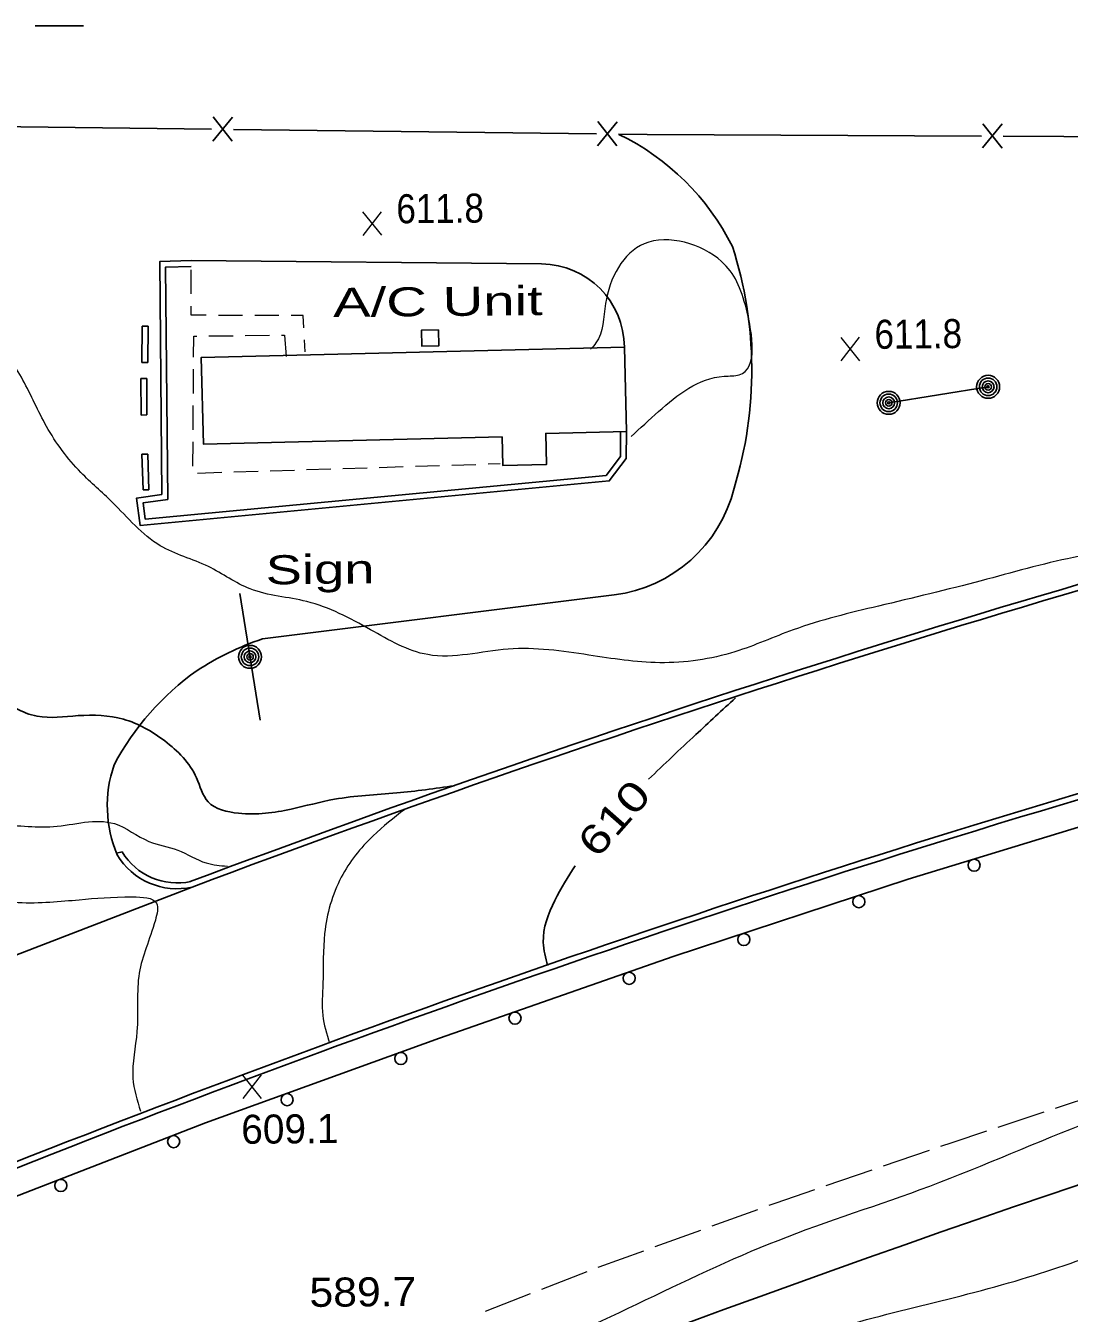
# Model space of a CAD drawing. Extents: x 2361708 to 2370558, y 6977955 to 6991887.
# Drawn here: x 2370009.4 to 2370181.8, y 6991285.1 to 6991497.8 of the extents above; entities that cross this region are included whole.
import ezdxf
from ezdxf.enums import TextEntityAlignment as Align

# ---------------------------------------------------------------- set-up
doc = ezdxf.new("R2010")
doc.units = 0
doc.header["$LTSCALE"] = 1.9
for name, color, linetype, lineweight in [('11', 7, 'Continuous', 25), ('12', 7, 'Continuous', 25), ('13', 7, 'Continuous', 13), ('17', 7, 'Continuous', 25), ('2', 7, 'Continuous', 25), ('20', 7, 'Continuous', 25), ('21', 7, 'Continuous', 25), ('23', 7, 'Continuous', 25), ('31', 7, 'Continuous', 13), ('35', 7, 'Continuous', 13), ('4', 7, 'Continuous', 25), ('8', 7, 'Continuous', 13)]:
    doc.layers.add(name, color=color, linetype=linetype, lineweight=lineweight)

msp = doc.modelspace()

# ---------------------------------------------------------------- linework, layer by layer
at = {"layer": '11'}
msp.add_lwpolyline([(2370108.281, 6991444.726), (2370038.394, 6991443.04), (2370038.73, 6991428.713), (2370088.081, 6991429.883), (2370088.196, 6991425.173), (2370095.425, 6991425.352), (2370095.296, 6991430.461), (2370108.634, 6991430.798)], close=True, dxfattribs=at)
at = {"layer": '12'}
msp.add_line((2370010.921, 6991497.821), (2370018.921, 6991497.838), dxfattribs=at)
at = {"layer": '13'}
for p, q in [((2370036.724, 6991453.515), (2370036.706, 6991457.515)), ((2370045.218, 6991449.966), (2370041.218, 6991449.978)), ((2370051.219, 6991449.953), (2370047.218, 6991449.965)), ((2370039.66, 6991446.572), (2370043.66, 6991446.62)), ((2370045.66, 6991446.639), (2370049.66, 6991446.688)), ((2370055.566, 6991443.934), (2370055.447, 6991445.933)), ((2370037.08, 6991437.058), (2370037.112, 6991441.058)), ((2370037.048, 6991431.057), (2370037.07, 6991435.057)), ((2370037.015, 6991425.056), (2370037.037, 6991429.057)), ((2370041.775, 6991423.981), (2370037.776, 6991423.853)), ((2370047.774, 6991424.169), (2370043.775, 6991424.04)), ((2370053.772, 6991424.366), (2370049.773, 6991424.238)), ((2370059.771, 6991424.553), (2370055.771, 6991424.425)), ((2370065.769, 6991424.74), (2370061.77, 6991424.612)), ((2370071.768, 6991424.927), (2370067.769, 6991424.799)), ((2370077.766, 6991425.114), (2370073.767, 6991424.986)), ((2370083.765, 6991425.301), (2370079.766, 6991425.173)), ((2370087.764, 6991425.419), (2370085.764, 6991425.36))]:
    msp.add_line(p, q, dxfattribs=at)
for points in [[(2370039.218, 6991449.989), (2370036.737, 6991449.995), (2370036.733, 6991451.515)], [(2370055.327, 6991447.932), (2370055.199, 6991449.951), (2370053.219, 6991449.952)], [(2370037.123, 6991443.058), (2370037.15, 6991446.549), (2370037.66, 6991446.553)], [(2370051.659, 6991446.707), (2370052.129, 6991446.711), (2370052.433, 6991443.204)]]:
    msp.add_lwpolyline(points, dxfattribs=at)
at = {"layer": '17'}
for p, q in [((2370040.273, 6991478.78), (2370043.526, 6991482.741)), ((2370043.474, 6991478.74), (2370040.325, 6991482.78)), ((2370103.864, 6991478.006), (2370107.116, 6991481.966)), ((2370107.064, 6991477.966), (2370103.916, 6991482.006)), ((2370167.48, 6991477.641), (2370170.703, 6991481.622)), ((2370170.681, 6991477.622), (2370167.502, 6991481.641)), ((2370043.696, 6991480.713), (2370103.696, 6991479.974))]:
    msp.add_line(p, q, dxfattribs=at)
for points in [[(2370170.892, 6991479.593), (2370200.975, 6991479.45), (2370227.946, 6991480.556), (2370227.928, 6991483.476)], [(2369980.096, 6991481.367), (2370008.6, 6991481.139), (2370040.095, 6991480.758)], [(2370107.296, 6991479.928), (2370112.067, 6991479.873), (2370167.292, 6991479.609)]]:
    msp.add_lwpolyline(points, dxfattribs=at)
at = {"layer": '2'}
for p, q in [((2370036.702, 6991459.035), (2370094.61, 6991458.476)), ((2370028.581, 6991442.197), (2370028.634, 6991448.218)), ((2370029.594, 6991448.207), (2370028.634, 6991448.218)), ((2370029.541, 6991442.186), (2370029.594, 6991448.207)), ((2370029.541, 6991442.186), (2370028.581, 6991442.197)), ((2370029.367, 6991439.534), (2370028.407, 6991439.525)), ((2370028.454, 6991433.505), (2370028.407, 6991439.525)), ((2370029.414, 6991433.514), (2370029.367, 6991439.534)), ((2370029.414, 6991433.514), (2370028.454, 6991433.505)), ((2370029.546, 6991427.046), (2370028.586, 6991427.016)), ((2370028.762, 6991421.128), (2370028.586, 6991427.016)), ((2370029.722, 6991421.157), (2370029.546, 6991427.046)), ((2370029.722, 6991421.157), (2370028.762, 6991421.128)), ((2370048.477, 6991396.504), (2370106.611, 6991403.768)), ((2370025.311, 6991361.332), (2370024.383, 6991361.103)), ((2370036.897, 6991355.492), (2369997.23, 6991340.184))]:
    msp.add_line(p, q, dxfattribs=at)
for points in [[(2370036.702, 6991459.035), (2370031.533, 6991458.876), (2370031.869, 6991420.377), (2370027.704, 6991419.788), (2370028.288, 6991415.253), (2370105.781, 6991422.621), (2370108.606, 6991426.328), (2370108.634, 6991430.798)], [(2370036.731, 6991458.075), (2370032.501, 6991457.945), (2370032.837, 6991419.546), (2370028.782, 6991418.968), (2370029.118, 6991416.301), (2370105.272, 6991423.536), (2370107.653, 6991426.659), (2370107.674, 6991430.809)]]:
    msp.add_lwpolyline(points, dxfattribs=at)
for centre, radius, start, end in [((2370089.744, 6991443.264), 40.635, 26.42309, 64.33004), ((2370062.804, 6991440.947), 66.533, 342.92097, 17.85441), ((2370094.48, 6991444.676), 13.801, 0.20676, 89.4625), ((2370768.598, 6989413.329), 2076.384, 104.40487, 110.64367), ((2370768.598, 6989413.329), 2075.424, 104.40487, 110.64367), ((2370941.966, 6988832.243), 2649.644, 101.85756, 107.11013), ((2370941.966, 6988832.243), 2648.684, 101.8587, 107.11013), ((2370103.647, 6991427.019), 23.439, 277.26543, 346.14827), ((2370063.202, 6991352.471), 46.43, 108.4909, 123.33699), ((2370063.43, 6991354.806), 44.629, 125.22874, 152.11293), ((2370043.744, 6991368.916), 20.885, 161.10262, 202.76538), ((2370898.475, 6989179.519), 2243.774, 102.55169, 112.92911), ((2370813.573, 6989271.904), 2191.678, 107.28377, 112.57137), ((2370813.573, 6989271.904), 2190.718, 107.28377, 112.57137), ((2370034.395, 6991366.769), 11.551, 210.91899, 282.50678), ((2370034.395, 6991366.769), 10.591, 210.91899, 282.50678)]:
    msp.add_arc(centre, radius, start, end, dxfattribs=at)
at = {"layer": '21'}
for p, q in [((2370168.386, 6991438.167), (2370151.961, 6991435.521)), ((2370048.115, 6991383.06), (2370044.775, 6991404.029))]:
    msp.add_line(p, q, dxfattribs=at)
for centre, radius in [((2370168.386, 6991438.167), 1.9), ((2370168.386, 6991438.167), 1.442), ((2370168.386, 6991438.167), 0.973), ((2370168.386, 6991438.167), 0.539), ((2370151.961, 6991435.521), 1.9), ((2370151.961, 6991435.521), 1.442), ((2370151.961, 6991435.521), 0.973), ((2370168.386, 6991438.167), 0.192), ((2370151.961, 6991435.521), 0.539), ((2370151.961, 6991435.521), 0.192), ((2370046.445, 6991393.545), 1.9), ((2370046.445, 6991393.545), 1.442), ((2370046.445, 6991393.545), 0.973), ((2370046.445, 6991393.545), 0.539), ((2370046.445, 6991393.545), 0.192)]:
    msp.add_circle(centre, radius, dxfattribs=at)
at = {"layer": '23'}
msp.add_lwpolyline([(2370077.592, 6991447.584), (2370074.772, 6991447.547), (2370074.808, 6991444.897), (2370077.627, 6991444.934)], close=True, dxfattribs=at)
at = {"layer": '31'}
for p, q in [((2370068.203, 6991463.216), (2370065.086, 6991467.066)), ((2370065.123, 6991463.186), (2370068.166, 6991467.095)), ((2370147.194, 6991442.476), (2370144.078, 6991446.326)), ((2370144.115, 6991442.447), (2370147.157, 6991446.356)), ((2370048.36, 6991320.579), (2370045.243, 6991324.43)), ((2370045.28, 6991320.55), (2370048.323, 6991324.459))]:
    msp.add_line(p, q, dxfattribs=at)
at = {"layer": '31', "lineweight": 25}
for points in [[(2369981.419, 6991419.107), (2369987.109, 6991409.681), (2369993.476, 6991404.791), (2369998.303, 6991400.817), (2369999.932, 6991396.832), (2370000.367, 6991393.146), (2370004.491, 6991387.425), (2370011.267, 6991383.729), (2370018.026, 6991383.824), (2370025.532, 6991383.235), (2370032.357, 6991379.64), (2370037.595, 6991373.549), (2370039.513, 6991369.587), (2370044.541, 6991367.705), (2370053.215, 6991368.378), (2370060.41, 6991370.007), (2370070.68, 6991371.044), (2370080.17, 6991372.235)], [(2370126.673, 6991386.778), (2370120.071, 6991380.685), (2370112.271, 6991373.31)], [(2370100.176, 6991359.015), (2370096.79, 6991353.302), (2370094.897, 6991346.363), (2370095.613, 6991342.54)], [(2370038.41, 6991233.3), (2370059.024, 6991242.417), (2370094.368, 6991252.714), (2370134.813, 6991263.989), (2370175.226, 6991276.465), (2370217.837, 6991290.241), (2370248.285, 6991297.971), (2370276.163, 6991304.557), (2370305.963, 6991308.891), (2370313.375, 6991310.861)]]:
    msp.add_spline(points, degree=3, dxfattribs=at)
at = {"layer": '35'}
for points in [[(2369931.73, 6991480.707), (2369931.125, 6991475.991), (2369930.808, 6991466.177), (2369930.198, 6991454.641), (2369929.501, 6991443.834), (2369930.052, 6991441.629), (2369936.743, 6991439.442), (2369941.676, 6991434.889), (2369940.362, 6991430.147), (2369940.289, 6991420.946), (2369942.842, 6991407.009), (2369944.587, 6991397.035), (2369947.212, 6991385.96), (2369953.101, 6991375.595), (2369959.509, 6991368.536), (2369965.627, 6991361.444), (2369970.443, 6991354.559), (2369974.317, 6991349.896), (2369981.831, 6991346.357), (2369990.204, 6991345.097), (2369996.924, 6991348.211), (2370000.237, 6991352.123), (2370008.11, 6991352.958), (2370018.216, 6991353.414), (2370027.002, 6991353.867), (2370030.992, 6991352.815), (2370030.799, 6991350.034), (2370028.132, 6991341.268), (2370027.764, 6991331.624), (2370027.087, 6991323.937), (2370028.359, 6991318.439)], [(2369949.945, 6991480.21), (2369948.844, 6991473.009), (2369948.338, 6991460.994), (2369947.573, 6991446.846), (2369947.736, 6991442.308), (2369951.066, 6991440.279), (2369957.723, 6991439.582), (2369958.351, 6991432.388), (2369960.79, 6991416.761), (2369964.943, 6991404.99), (2369968.971, 6991394.627), (2369974.337, 6991385.638), (2369981.699, 6991379.158), (2369991.352, 6991372.609), (2369999.377, 6991365.785), (2370004.388, 6991365.733), (2370013.96, 6991365.494), (2370024.037, 6991365.98), (2370029.725, 6991363.054), (2370034.488, 6991361.599), (2370039.219, 6991359.484), (2370042.694, 6991358.957)], [(2370260.421, 6991448.654), (2370259.183, 6991444.152), (2370258.707, 6991439.617), (2370250.597, 6991434.33), (2370243.809, 6991429.825), (2370237.177, 6991423.731), (2370222.118, 6991419.328), (2370206.466, 6991417.399), (2370194.67, 6991412.686), (2370182.486, 6991409.96), (2370167.241, 6991406.115), (2370150.28, 6991401.933), (2370136.177, 6991397.999), (2370126.561, 6991394.387), (2370114.118, 6991392.569), (2370102.405, 6991393.847), (2370089.095, 6991394.81), (2370075.803, 6991393.904), (2370066.334, 6991398.034), (2370055.828, 6991402.674), (2370046.478, 6991404.765), (2370039.553, 6991408.46), (2370031.59, 6991411.914), (2370023.691, 6991419.089), (2370018.494, 6991424.02), (2370012.811, 6991431.636), (2370008.918, 6991439.289), (2370004.639, 6991446.549), (2370001.019, 6991454.895), (2369998.192, 6991461.859), (2369996.504, 6991469.003), (2369995.847, 6991476.057), (2369996.002, 6991480.749)], [(2370109.402, 6991429.956), (2370113.952, 6991434.089), (2370124.747, 6991439.922), (2370127.265, 6991440.146), (2370128.442, 6991451.018), (2370124.337, 6991458.889), (2370111.578, 6991461.818), (2370105.162, 6991451.926), (2370103.594, 6991445.411), (2370102.714, 6991444.383)], [(2370071.996, 6991368.316), (2370066.768, 6991363.957), (2370061.513, 6991357.116), (2370058.761, 6991347.85), (2370058.48, 6991339.546), (2370058.45, 6991334.296), (2370059.574, 6991329.707)], [(2370254.312, 6991341.341), (2370238.824, 6991334.763), (2370216.506, 6991327.14), (2370185.432, 6991316.794), (2370158.673, 6991306.028), (2370133.628, 6991297.06), (2370110.287, 6991286.517), (2370087.412, 6991276.429), (2370070.381, 6991265.906), (2370068.261, 6991260.646), (2370071.971, 6991259.611), (2370079.643, 6991261.615), (2370101.287, 6991267.531), (2370137.283, 6991280.794), (2370172.833, 6991290.393), (2370205.135, 6991300.841), (2370241.9, 6991308.901), (2370275.915, 6991319.035), (2370302.619, 6991324), (2370333.203, 6991331.161), (2370361.691, 6991337.833), (2370388.71, 6991344.32), (2370410.723, 6991349.33), (2370414.391, 6991350.665)], [(2370049.824, 6991222.458), (2370070.31, 6991230.324), (2370110.153, 6991243.854), (2370147.837, 6991255.143), (2370184.741, 6991263.395), (2370219.922, 6991273.9), (2370255.789, 6991281.802), (2370287.915, 6991289.708), (2370314.43, 6991295.691), (2370347.445, 6991300.515), (2370369.823, 6991305.089), (2370399.63, 6991310.753), (2370423.286, 6991314.508)]]:
    msp.add_spline(points, degree=3, dxfattribs=at)
at = {"layer": '4'}
msp.add_lwpolyline([(2370194.468, 6991368.803), (2370155.17, 6991356.828), (2370116.36, 6991344.018), (2370077.756, 6991330.54), (2370039.058, 6991316.541), (2370000.857, 6991301.706), (2369976.171, 6991291.731)], dxfattribs=at)
for centre in [(2370166.062, 6991359.101), (2370147.015, 6991353.083), (2370128.022, 6991346.814), (2370109.091, 6991340.42), (2370090.209, 6991333.825), (2370071.365, 6991327.159), (2370052.558, 6991320.355), (2370033.822, 6991313.428), (2370015.178, 6991306.189)]:
    msp.add_circle(centre, 1, dxfattribs=at)
at = {"layer": '8'}
for p, q in [((2370179.541, 6991318.968), (2370187.138, 6991321.48)), ((2370170.051, 6991315.827), (2370177.647, 6991318.34)), ((2370151.111, 6991309.417), (2370158.677, 6991312.009)), ((2370141.651, 6991306.167), (2370149.217, 6991308.769)), ((2370122.794, 6991299.487), (2370130.309, 6991302.218)), ((2370113.386, 6991296.077), (2370120.91, 6991298.809)), ((2370094.652, 6991289.048), (2370102.115, 6991291.94)), ((2370085.336, 6991285.429), (2370092.789, 6991288.321))]:
    msp.add_line(p, q, dxfattribs=at)
for points in [[(2370160.57, 6991312.657), (2370162.444, 6991313.305), (2370168.157, 6991315.199)], [(2370132.192, 6991302.906), (2370133.189, 6991303.266), (2370139.758, 6991305.519)], [(2370103.978, 6991292.667), (2370104.138, 6991292.729), (2370111.502, 6991295.399)]]:
    msp.add_lwpolyline(points, dxfattribs=at)

# ---------------------------------------------------------------- texts
at = {"layer": '20'}
for s, width, p in [('A/C Unit', 1.45, (2370060.171, 6991449.698)), ('Sign', 1.4, (2370049.041, 6991405.51))]:
    msp.add_text(s, height=4.8, rotation=0.545, dxfattribs=dict(at, width=width)).set_placement(p)
at = {"layer": '31'}
for s, width, p in [('611.8', 0.9, (2370070.644, 6991465.179)), ('611.8', 0.9, (2370149.636, 6991444.439)), ('589.7', 1.1, (2370056.278, 6991286.113))]:
    msp.add_text(s, height=4.8, rotation=0.545, dxfattribs=dict(at, width=width)).set_placement(p)
at = {"layer": '31', "width": 1.3}
msp.add_text(' 610 ', height=4.8, rotation=48.61, dxfattribs=at).set_placement((2370108.375, 6991365.282), align=Align.CENTER)
at = {"layer": '31'}
msp.add_text('609.1', height=4.8, rotation=0.545, dxfattribs=at).set_placement((2370045.011, 6991313.057))

doc.saveas('drawing.dxf')
